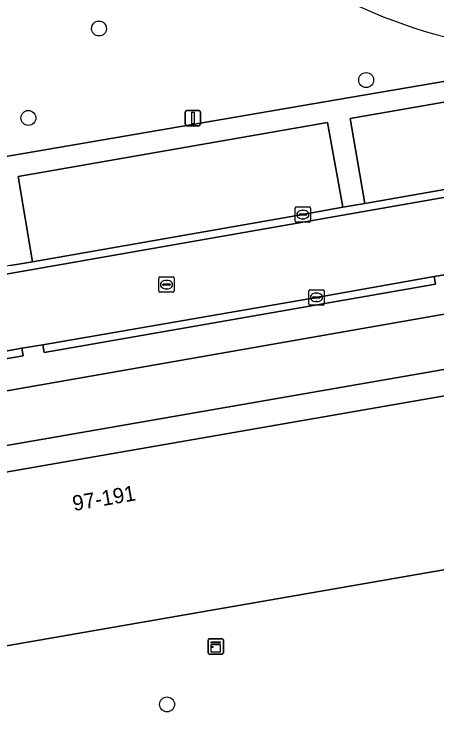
# Model space of a CAD drawing. Extents: x 162879 to 165540, y 384011 to 385181.
# Drawn here: x 164215.61 to 164243.24, y 384874.9 to 384921.16 of the extents above; entities that cross this region are included whole.
import ezdxf

# ---------------------------------------------------------------- set-up
doc = ezdxf.new("R2010")
doc.units = 0
for name, color, linetype in [('IMGEO_Boom', 7, 'Continuous'), ('IMGEO_Groenvoorziening', 7, 'Continuous'), ('IMGEO_Haag', 7, 'Continuous'), ('IMGEO_Kast', 7, 'Continuous'), ('IMGEO_Kolk', 7, 'Continuous'), ('IMGEO_Lichtmast', 7, 'Continuous'), ('IMGEO_Pand', 7, 'Continuous'), ('IMGEO_Pand_nummerreeks', 7, 'Continuous'), ('IMGEO_Parkeervlak_open', 7, 'Continuous'), ('IMGEO_Rijbaan_lokaal_open', 7, 'Continuous'), ('IMGEO_Rioolput', 7, 'Continuous'), ('IMGEO_Voetpad_gesloten', 7, 'Continuous'), ('IMGEO_Voetpad_open', 7, 'Continuous')]:
    doc.layers.add(name, color=color, linetype=linetype)

msp = doc.modelspace()

# ---------------------------------------------------------------- linework, layer by layer
at = {"layer": 'IMGEO_Boom'}
for centre in [(164221.157, 384920.225), (164238.623, 384916.857), (164216.541, 384914.378), (164225.607, 384876.046)]:
    msp.add_circle(centre, 0.489, dxfattribs=at)
at = {"layer": 'IMGEO_Groenvoorziening'}
for points in [[(164170.444, 384891.389), (164170.465, 384891.275), (164183.479, 384893.645), (164181.135, 384906.059), (164196.269, 384908.649), (164214.833, 384911.826), (164236.654, 384915.56), (164255.811, 384918.838)], [(164255.811, 384918.838), (164236.654, 384915.56), (164214.833, 384911.826)], [(164215.351, 384904.729), (164216.019, 384904.845), (164216.817, 384904.984), (164215.87, 384910.553), (164236.099, 384914.076), (164237.094, 384908.539), (164237.892, 384908.679), (164238.541, 384908.793), (164237.583, 384914.346), (164254.825, 384917.344)]]:
    msp.add_lwpolyline(points, dxfattribs=at)
msp.add_lwpolyline([(164259.452, 384898.948), (164261.379, 384887.914), (164186.628, 384874.924), (164184.409, 384887.633), (164184.562, 384887.66), (164183.901, 384891.162), (164170.899, 384888.857), (164177.686, 384883.019), (164197.325, 384863.021), (164217.264, 384846.838), (164220.519, 384838.705), (164248.727, 384843.603), (164253.865, 384844.508), (164275.29, 384848.12), (164272.01, 384867.269), (164269.356, 384882.592), (164266.225, 384900.9), (164266.082, 384901.752), (164259.16, 384900.623)], close=True, dxfattribs=at)
for centre, radius, start, end in [((164147.79, 385040.508), 135.436, 292.99674, 304.68763), ((164147.79, 385040.508), 135.436, 292.99674, 304.68763), ((164126.037, 385090.567), 186.262, 293.14295, 299.29207), ((164128.271, 385087.08), 183.545, 292.92838, 299.20763), ((164252.104, 384952.191), 33.558, 237.3832, 276.3413), ((164252.104, 384952.191), 33.558, 237.3832, 276.3413)]:
    msp.add_arc(centre, radius, start, end, dxfattribs=at)
at = {"layer": 'IMGEO_Haag'}
for points in [[(164255.811, 384918.838), (164236.654, 384915.56), (164214.833, 384911.826)], [(164215.351, 384904.729), (164216.019, 384904.845), (164216.817, 384904.984), (164215.87, 384910.553), (164236.099, 384914.076), (164237.094, 384908.539), (164237.892, 384908.679), (164238.541, 384908.793), (164237.583, 384914.346), (164254.825, 384917.344)]]:
    msp.add_lwpolyline(points, dxfattribs=at)
at = {"layer": 'IMGEO_Kast'}
for p, q in [((164228.288, 384879.411), (164228.288, 384880.252)), ((164228.288, 384880.252), (164228.288, 384879.411)), ((164228.363, 384880.336), (164229.204, 384880.336)), ((164229.204, 384880.336), (164228.363, 384880.336)), ((164229.288, 384880.261), (164229.288, 384879.42)), ((164229.288, 384879.42), (164229.288, 384880.261)), ((164229.213, 384879.336), (164228.372, 384879.336)), ((164228.372, 384879.336), (164229.213, 384879.336))]:
    msp.add_line(p, q, dxfattribs=at)
for points in [[(164228.483, 384880.126), (164229.083, 384880.126), (164229.083, 384880.041), (164228.483, 384880.041), (164228.483, 384880.126)], [(164228.483, 384879.951), (164229.083, 384879.951), (164229.083, 384879.462), (164228.483, 384879.462), (164228.483, 384879.951)]]:
    msp.add_lwpolyline(points, dxfattribs=at)
msp.add_circle((164228.567, 384879.8), 0.0377, dxfattribs=at)
for centre, start, end in [((164228.366, 384880.258), 92.4484, 184.2845), ((164228.366, 384880.258), 92.4484, 184.2845), ((164229.21, 384880.258), 2.4484, 94.2845), ((164229.21, 384880.258), 2.4484, 94.2845), ((164228.366, 384879.414), 182.4484, 274.2845), ((164228.366, 384879.414), 182.4484, 274.2845), ((164229.21, 384879.414), 272.4484, 4.2845), ((164229.21, 384879.414), 272.4484, 4.2845)]:
    msp.add_arc(centre, 0.0779, start, end, dxfattribs=at)
at = {"layer": 'IMGEO_Kolk'}
for p, q in [((164233.983, 384907.638), (164233.983, 384908.49)), ((164234.058, 384908.564), (164234.91, 384908.564)), ((164234.471, 384908.344), (164234.496, 384908.344)), ((164234.984, 384908.49), (164234.984, 384907.638)), ((164234.242, 384908.058), (164234.242, 384908.07)), ((164234.68, 384908.021), (164234.282, 384908.021)), ((164234.285, 384908.107), (164234.683, 384908.107)), ((164234.494, 384907.784), (164234.469, 384907.784)), ((164234.726, 384908.07), (164234.726, 384908.058)), ((164234.91, 384907.564), (164234.058, 384907.564)), ((164234.876, 384902.225), (164234.876, 384903.077)), ((164234.951, 384903.151), (164235.803, 384903.151)), ((164235.877, 384903.077), (164235.877, 384902.225)), ((164235.135, 384902.645), (164235.135, 384902.657)), ((164235.573, 384902.608), (164235.175, 384902.608)), ((164235.178, 384902.694), (164235.576, 384902.694)), ((164235.364, 384902.931), (164235.389, 384902.931)), ((164235.619, 384902.657), (164235.619, 384902.645)), ((164235.803, 384902.151), (164234.951, 384902.151)), ((164235.387, 384902.371), (164235.362, 384902.371))]:
    msp.add_line(p, q, dxfattribs=at)
for points in [[(164233.983, 384907.638), (164233.983, 384908.49)], [(164234.058, 384908.564), (164234.91, 384908.564)], [(164234.984, 384908.49), (164234.984, 384907.638)], [(164234.91, 384907.564), (164234.058, 384907.564)], [(164234.876, 384902.225), (164234.876, 384903.077)], [(164234.951, 384903.151), (164235.803, 384903.151)], [(164235.877, 384903.077), (164235.877, 384902.225)], [(164235.803, 384902.151), (164234.951, 384902.151)]]:
    msp.add_lwpolyline(points, dxfattribs=at)
for centre, radius, start, end in [((164234.06, 384908.488), 0.0765, 91.552, 178.448), ((164234.06, 384908.488), 0.0765, 91.552, 178.448), ((164234.908, 384908.488), 0.0765, 1.552, 88.448), ((164234.908, 384908.488), 0.0765, 1.552, 88.448), ((164234.282, 384908.067), 0.0403, 85.8775, 175.7526), ((164234.279, 384908.057), 0.0366, 178.938, 274.7102), ((164234.683, 384908.064), 0.043, 264.8664, 352.4533), ((164234.687, 384908.069), 0.0386, 1.7309, 96.639), ((164234.06, 384907.64), 0.0765, 181.552, 268.448), ((164234.06, 384907.64), 0.0765, 181.552, 268.448), ((164234.908, 384907.64), 0.0765, 271.552, 358.448), ((164234.908, 384907.64), 0.0765, 271.552, 358.448), ((164234.953, 384903.075), 0.0765, 91.552, 178.448), ((164234.953, 384903.075), 0.0765, 91.552, 178.448), ((164235.801, 384903.075), 0.0765, 1.552, 88.448), ((164235.801, 384903.075), 0.0765, 1.552, 88.448), ((164235.175, 384902.654), 0.0403, 85.8775, 175.7526), ((164235.172, 384902.644), 0.0366, 178.938, 274.7102), ((164235.576, 384902.651), 0.043, 264.8664, 352.4533), ((164235.58, 384902.656), 0.0386, 1.7309, 96.639), ((164234.953, 384902.227), 0.0765, 181.552, 268.448), ((164234.953, 384902.227), 0.0765, 181.552, 268.448), ((164235.801, 384902.227), 0.0765, 271.552, 358.448), ((164235.801, 384902.227), 0.0765, 271.552, 358.448)]:
    msp.add_arc(centre, radius, start, end, dxfattribs=at)
for centre, major_axis, ratio, start_param, end_param in [((164234.47, 384908.064), (-0.387, 0.002), 0.722429, 4.712389, 7.853982), ((164234.495, 384908.064), (-0.39, 0.002), 0.717154, 1.570796, 4.712389), ((164235.363, 384902.651), (-0.387, 0.002), 0.722429, 4.712389, 7.853982), ((164235.388, 384902.651), (-0.39, 0.002), 0.717154, 1.570796, 4.712389)]:
    msp.add_ellipse(centre, major_axis=major_axis, ratio=ratio, start_param=start_param, end_param=end_param, dxfattribs=at)
at = {"layer": 'IMGEO_Lichtmast'}
for p, q in [((164226.799, 384913.973), (164226.799, 384914.773)), ((164226.799, 384914.773), (164226.799, 384913.973)), ((164226.899, 384914.873), (164227.689, 384914.873)), ((164227.689, 384914.873), (164226.899, 384914.873)), ((164227.789, 384914.773), (164227.789, 384913.973)), ((164227.789, 384913.973), (164227.789, 384914.773)), ((164227.689, 384913.873), (164226.899, 384913.873)), ((164226.899, 384913.873), (164227.689, 384913.873))]:
    msp.add_line(p, q, dxfattribs=at)
msp.add_lwpolyline([(164227.219, 384914.748), (164227.369, 384914.748), (164227.369, 384913.998), (164227.219, 384913.998), (164227.219, 384914.748)], dxfattribs=at)
for centre, start, end in [((164226.899, 384914.773), 90, 180), ((164226.899, 384914.773), 90, 180), ((164227.689, 384914.773), 0, 90), ((164227.689, 384914.773), 360, 90), ((164226.899, 384913.973), 180, 270), ((164226.899, 384913.973), 180, 270), ((164227.689, 384913.973), 270, 0), ((164227.689, 384913.973), 270, 0)]:
    msp.add_arc(centre, 0.1, start, end, dxfattribs=at)
at = {"layer": 'IMGEO_Pand'}
msp.add_lwpolyline([(164184.409, 384887.633), (164186.628, 384874.924), (164261.379, 384887.914), (164259.452, 384898.948), (164259.157, 384898.897), (164203.011, 384889.141), (164198.84, 384888.416), (164198.586, 384889.874), (164193.433, 384888.979), (164193.395, 384889.195), (164184.562, 384887.66)], close=True, dxfattribs=at)
at = {"layer": 'IMGEO_Parkeervlak_open'}
for points in [[(164238.541, 384908.793), (164255.171, 384911.708), (164255.77, 384911.792), (164254.825, 384917.344), (164237.583, 384914.346)], [(164216.817, 384904.984), (164234.484, 384908.065), (164237.094, 384908.539), (164236.099, 384914.076), (164215.87, 384910.553)], [(164258.278, 384904.101), (164202.054, 384894.254), (164202.698, 384890.812), (164258.864, 384900.571)]]:
    msp.add_lwpolyline(points, close=True, dxfattribs=at)
at = {"layer": 'IMGEO_Rijbaan_lokaal_open'}
for points in [[(164216.019, 384904.845), (164215.351, 384904.729), (164210.357, 384903.848), (164198.087, 384901.714), (164197.456, 384901.6), (164196.695, 384901.462), (164196.781, 384900.966), (164197.397, 384901.074), (164255.884, 384911.313), (164255.77, 384911.792), (164255.171, 384911.708), (164238.541, 384908.793), (164237.892, 384908.679), (164237.094, 384908.539), (164234.484, 384908.065), (164216.817, 384904.984)], [(164197.397, 384901.074), (164198.24, 384896.251), (164201.577, 384896.831), (164211.305, 384898.43), (164216.12, 384899.327), (164217.492, 384899.542), (164235.376, 384902.65), (164243.073, 384904.005), (164244.234, 384904.21), (164253.042, 384905.765), (164255.785, 384906.247), (164257.445, 384906.554), (164256.52, 384911.42), (164255.884, 384911.313)]]:
    msp.add_lwpolyline(points, close=True, dxfattribs=at)
at = {"layer": 'IMGEO_Rioolput'}
for p, q in [((164225.07, 384903.057), (164225.07, 384903.909)), ((164225.145, 384903.983), (164225.997, 384903.983)), ((164225.372, 384903.526), (164225.77, 384903.526)), ((164225.558, 384903.763), (164225.583, 384903.763)), ((164226.071, 384903.909), (164226.071, 384903.057)), ((164225.329, 384903.477), (164225.329, 384903.489)), ((164225.767, 384903.44), (164225.369, 384903.44)), ((164225.581, 384903.203), (164225.556, 384903.203)), ((164225.813, 384903.489), (164225.813, 384903.477)), ((164225.997, 384902.983), (164225.145, 384902.983))]:
    msp.add_line(p, q, dxfattribs=at)
for points in [[(164225.07, 384903.057), (164225.07, 384903.909)], [(164225.145, 384903.983), (164225.997, 384903.983)], [(164226.071, 384903.909), (164226.071, 384903.057)], [(164225.997, 384902.983), (164225.145, 384902.983)]]:
    msp.add_lwpolyline(points, dxfattribs=at)
for centre, radius, start, end in [((164225.147, 384903.907), 0.0765, 91.552, 178.448), ((164225.147, 384903.907), 0.0765, 91.552, 178.448), ((164225.369, 384903.486), 0.0403, 85.8775, 175.7526), ((164225.774, 384903.488), 0.0386, 1.7309, 96.639), ((164225.995, 384903.907), 0.0765, 1.552, 88.448), ((164225.995, 384903.907), 0.0765, 1.552, 88.448), ((164225.366, 384903.476), 0.0366, 178.938, 274.7102), ((164225.77, 384903.483), 0.043, 264.8664, 352.4533), ((164225.147, 384903.059), 0.0765, 181.552, 268.448), ((164225.147, 384903.059), 0.0765, 181.552, 268.448), ((164225.995, 384903.059), 0.0765, 271.552, 358.448), ((164225.995, 384903.059), 0.0765, 271.552, 358.448)]:
    msp.add_arc(centre, radius, start, end, dxfattribs=at)
for centre, major_axis, ratio, start_param, end_param in [((164225.557, 384903.483), (-0.387, 0.002), 0.722429, 4.712389, 7.853982), ((164225.582, 384903.483), (-0.39, 0.002), 0.717154, 1.570796, 4.712389)]:
    msp.add_ellipse(centre, major_axis=major_axis, ratio=ratio, start_param=start_param, end_param=end_param, dxfattribs=at)
at = {"layer": 'IMGEO_Voetpad_gesloten'}
for centre, radius, start, end in [((164126.037, 385090.567), 186.262, 293.14295, 299.29207), ((164128.271, 385087.08), 183.545, 292.92838, 299.20763)]:
    msp.add_arc(centre, radius, start, end, dxfattribs=at)
at = {"layer": 'IMGEO_Voetpad_open'}
msp.add_lwpolyline([(164259.194, 384906.847), (164258.082, 384906.664), (164257.445, 384906.554), (164255.785, 384906.247), (164253.042, 384905.765), (164253.128, 384905.273), (164244.32, 384903.718), (164244.234, 384904.21), (164243.073, 384904.005), (164243.158, 384903.513), (164217.577, 384899.05), (164217.492, 384899.542), (164216.12, 384899.327), (164216.204, 384898.835), (164201.661, 384896.339), (164201.577, 384896.831), (164198.24, 384896.251), (164197.63, 384896.108), (164198.037, 384893.668), (164198.631, 384890.105), (164202.698, 384890.812), (164202.054, 384894.254), (164258.278, 384904.101)], dxfattribs=at)
for points in [[(164217.492, 384899.542), (164217.577, 384899.05), (164243.158, 384903.513), (164243.073, 384904.005), (164235.376, 384902.65)], [(164258.864, 384900.571), (164202.698, 384890.812), (164203.011, 384889.141), (164259.157, 384898.897)], [(164201.577, 384896.831), (164201.661, 384896.339), (164216.204, 384898.835), (164216.12, 384899.327), (164211.305, 384898.43)]]:
    msp.add_lwpolyline(points, close=True, dxfattribs=at)

# ---------------------------------------------------------------- texts
at = {"layer": 'IMGEO_Pand_nummerreeks'}
msp.add_text('97-191', height=1, rotation=9.8576, dxfattribs=at).set_placement((164219.513, 384888.679))

doc.saveas('drawing.dxf')
